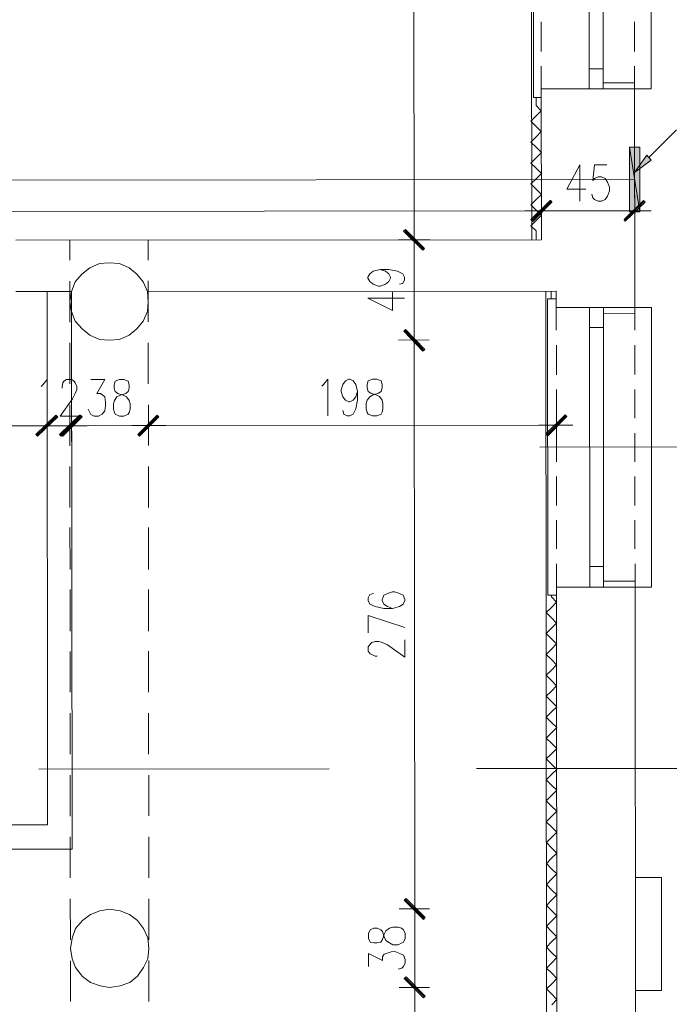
# Model space of a CAD drawing. Header units: inches. Extents: x -5850 to 5646, y 8947 to 13007.
# Tile 475 of 548: x -920 to -605, y 11386 to 11863. Entities that reach past the tile are written whole.
import ezdxf

# ---------------------------------------------------------------- set-up
doc = ezdxf.new("R2010")
doc.units = ezdxf.units.IN
doc.header["$MEASUREMENT"] = 0
for name, color, linetype in [('at_Entity', 7, 'Continuous'), ('at_Rect', 7, 'Continuous'), ('at_Solid', 7, 'Continuous')]:
    doc.layers.add(name, color=color, linetype=linetype)

msp = doc.modelspace()

# ---------------------------------------------------------------- hatches: boundary and pattern name
at = {"layer": 'at_Solid', "lineweight": 20}
for color, points in [(3, [(-619.06, 11801.4), (-624.13, 11801.39), (-619.04, 11770.14)]), (3, [(-624.13, 11801.39), (-619.04, 11770.14), (-624.11, 11770.14)]), (7, [(-613.57, 11795.07), (-621.59, 11789.15), (-615.68, 11797.6)]), (7, [(-662.55, 11775.59), (-670.99, 11765.45), (-671.83, 11766.29)]), (7, [(-671.83, 11766.29), (-670.99, 11765.45), (-662.12, 11775.59)]), (7, [(-661.71, 11774.75), (-662.55, 11775.59), (-670.99, 11765.45)]), (7, [(-670.99, 11765.45), (-662.12, 11775.59), (-661.71, 11774.75)]), (7, [(-617.35, 11775.63), (-626.21, 11765.49), (-626.64, 11766.33)]), (7, [(-616.51, 11774.79), (-617.35, 11775.63), (-626.21, 11765.49)]), (7, [(-732.65, 11761.59), (-733.5, 11760.74), (-723.36, 11752.3)]), (7, [(-723.36, 11752.3), (-733.5, 11760.74), (-732.65, 11761.59)]), (7, [(-733.5, 11760.74), (-723.36, 11752.3), (-724.2, 11751.46)]), (7, [(-724.2, 11751.46), (-723.36, 11752.3), (-733.5, 11760.74)]), (7, [(-723.31, 11703.31), (-733.46, 11712.17), (-732.61, 11713.02)]), (7, [(-732.61, 11712.59), (-733.46, 11712.17), (-723.31, 11703.31)]), (7, [(-733.46, 11712.17), (-723.31, 11703.31), (-724.15, 11702.46)]), (7, [(-724.15, 11702.88), (-723.31, 11703.31), (-733.46, 11712.17)]), (7, [(-901.96, 11671.47), (-910.82, 11661.32), (-911.66, 11662.17)]), (7, [(-901.96, 11671.47), (-910.82, 11661.32), (-911.66, 11662.17)]), (7, [(-901.11, 11670.62), (-901.96, 11671.47), (-910.82, 11661.32)]), (7, [(-901.11, 11670.62), (-901.96, 11671.47), (-910.82, 11661.32)]), (7, [(-900.26, 11662.18), (-899.42, 11661.33), (-890.55, 11671.48)]), (7, [(-899.42, 11661.33), (-890.55, 11671.48), (-890.13, 11670.63)]), (7, [(-899.42, 11662.18), (-898.57, 11661.34), (-890.13, 11671.48)]), (7, [(-898.57, 11661.34), (-890.13, 11671.48), (-889.29, 11670.63)]), (7, [(-852.96, 11671.51), (-861.4, 11661.37), (-862.25, 11662.21)]), (7, [(-862.25, 11662.21), (-861.4, 11661.37), (-852.96, 11671.51)]), (7, [(-852.11, 11670.67), (-852.96, 11671.51), (-861.4, 11661.37)]), (7, [(-861.4, 11661.37), (-852.96, 11671.51), (-852.11, 11670.67)]), (7, [(-655.28, 11671.69), (-663.71, 11661.55), (-664.56, 11662.39)]), (7, [(-654.43, 11670.84), (-655.28, 11671.69), (-663.71, 11661.55)]), (7, [(-732.36, 11437.19), (-733.21, 11436.34), (-723.07, 11427.9)]), (7, [(-723.07, 11427.9), (-733.21, 11436.34), (-732.36, 11437.19)]), (7, [(-733.21, 11436.34), (-723.07, 11427.9), (-723.91, 11427.06)]), (7, [(-723.91, 11427.06), (-723.07, 11427.9), (-733.21, 11436.34)]), (7, [(-732.33, 11399.17), (-733.18, 11398.33), (-723.03, 11389.89)]), (7, [(-723.03, 11389.89), (-733.18, 11398.33), (-732.33, 11399.17)]), (7, [(-733.18, 11398.33), (-723.03, 11389.89), (-723.87, 11389.04)]), (7, [(-723.87, 11389.04), (-723.03, 11389.89), (-733.18, 11398.33)])]:
    msp.add_hatch(color=color, dxfattribs=at).paths.add_polyline_path(points)

# ---------------------------------------------------------------- linework, layer by layer
at = {"layer": 'at_Entity', "color": 7, "lineweight": 20}
for p, q in [((-671.68, 12070.84), (-671.4, 11756.58)), ((-728.43, 11762.01), (-728.64, 11998.56)), ((-670.75, 11969.04), (-670.62, 11825.43)), ((-613.6, 11829.7), (-613.72, 11965.29)), ((-643.7, 11955.55), (-643.6, 11839.39)), ((-636.94, 11955.56), (-636.84, 11839.4)), ((-666.85, 11862.18), (-666.84, 11847.82)), ((-621.66, 11862.22), (-621.64, 11847.86)), ((-666.83, 11840.64), (-666.82, 11825.43)), ((-621.64, 11840.68), (-621.63, 11829.69)), ((-666.82, 11829.65), (-621.63, 11829.69)), ((-636.83, 11829.68), (-666.82, 11829.65)), ((-666.76, 11756.58), (-666.82, 11829.65)), ((-666.82, 11829.65), (-666.76, 11756.58)), ((-636.83, 11832.64), (-621.63, 11832.65)), ((-621.63, 11829.69), (-613.6, 11829.7)), ((-621.53, 11723.68), (-621.63, 11829.69)), ((-670.62, 11825.43), (-666.82, 11825.43)), ((-669.35, 11825.43), (-669.35, 11821.63)), ((-669.35, 11821.63), (-666.81, 11819.1)), ((-666.81, 11819.1), (-669.34, 11816.56)), ((-671.87, 11814.02), (-669.34, 11816.56)), ((-669.34, 11811.49), (-671.87, 11814.02)), ((-669.34, 11811.49), (-666.81, 11808.96)), ((-614.84, 11796.33), (-601.33, 11809.86)), ((-671.86, 11803.89), (-669.33, 11806.42)), ((-666.81, 11808.96), (-669.33, 11806.42)), ((-669.33, 11801.35), (-671.86, 11803.89)), ((-669.33, 11801.35), (-666.8, 11798.82)), ((-671.86, 11793.75), (-669.33, 11796.28)), ((-666.8, 11798.82), (-669.33, 11796.28)), ((-621.59, 11789.15), (-615.68, 11797.6)), ((-613.57, 11795.07), (-621.59, 11789.15)), ((-615.68, 11797.6), (-613.57, 11795.07)), ((-669.32, 11791.21), (-671.86, 11793.75)), ((-669.32, 11791.21), (-666.79, 11788.68)), ((-648.2, 11792.92), (-654.53, 11781.09)), ((-648.2, 11792.92), (-648.19, 11775.18)), ((-641.02, 11792.93), (-641.86, 11785.32)), ((-635.11, 11792.93), (-641.02, 11792.93)), ((-671.85, 11783.61), (-669.32, 11786.15)), ((-666.79, 11788.68), (-669.32, 11786.15)), ((-641.86, 11785.32), (-641.02, 11786.17)), ((-641.02, 11786.17), (-639.33, 11787.02)), ((-639.33, 11787.02), (-637.64, 11787.02)), ((-637.64, 11787.02), (-635.95, 11786.17)), ((-635.95, 11786.17), (-634.68, 11784.49)), ((-669.31, 11781.08), (-671.85, 11783.61)), ((-669.31, 11781.08), (-666.78, 11778.55)), ((-654.53, 11781.09), (-645.24, 11781.1)), ((-634.68, 11784.49), (-633.83, 11781.96)), ((-633.83, 11781.96), (-633.83, 11780.27)), ((-671.84, 11773.47), (-669.31, 11776.01)), ((-666.78, 11778.55), (-669.31, 11776.01)), ((-666.78, 11778.12), (-666.76, 11762.92)), ((-666.76, 11762.92), (-666.78, 11778.12)), ((-641.85, 11776.88), (-642.28, 11778.57)), ((-641.01, 11776.03), (-641.85, 11776.88)), ((-639.32, 11775.19), (-641.01, 11776.03)), ((-635.94, 11776.04), (-637.63, 11775.19)), ((-634.67, 11777.73), (-635.94, 11776.04)), ((-633.83, 11780.27), (-634.67, 11777.73)), ((-621.58, 11778.16), (-621.57, 11762.96)), ((-669.3, 11770.94), (-671.84, 11773.47)), ((-671.83, 11766.29), (-662.55, 11775.59)), ((-662.12, 11775.59), (-671.83, 11766.29)), ((-671.41, 11765.87), (-662.12, 11775.17)), ((-661.71, 11775.17), (-671.41, 11765.87)), ((-662.55, 11775.59), (-670.99, 11765.45)), ((-662.55, 11775.59), (-670.99, 11765.45)), ((-670.99, 11765.45), (-662.12, 11775.59)), ((-670.99, 11765.45), (-662.12, 11775.59)), ((-670.99, 11765.45), (-661.71, 11774.75)), ((-661.71, 11774.75), (-670.99, 11765.45)), ((-661.71, 11774.75), (-662.55, 11775.59)), ((-662.12, 11775.59), (-661.71, 11774.75)), ((-637.63, 11775.19), (-639.32, 11775.19)), ((-626.64, 11766.33), (-617.35, 11775.63)), ((-626.64, 11765.91), (-616.93, 11775.21)), ((-617.35, 11775.63), (-626.21, 11765.49)), ((-617.35, 11775.63), (-626.21, 11765.49)), ((-626.21, 11765.49), (-616.51, 11774.79)), ((-616.51, 11774.79), (-617.35, 11775.63)), ((-1209.55, 11770.03), (-672.26, 11770.51)), ((-674.8, 11770.51), (-658.32, 11770.52)), ((-658.32, 11770.52), (-674.8, 11770.51)), ((-670.99, 11765.45), (-671.83, 11766.29)), ((-671.83, 11766.29), (-670.99, 11765.45)), ((-669.3, 11770.94), (-666.77, 11768.41)), ((-666.77, 11768.41), (-669.3, 11765.87)), ((-660.85, 11770.52), (-627.49, 11770.55)), ((-630.02, 11770.55), (-613.54, 11770.56)), ((-626.21, 11765.49), (-626.64, 11766.33)), ((-732.65, 11761.59), (-733.5, 11760.74)), ((-733.5, 11760.74), (-732.65, 11761.59)), ((-723.36, 11752.3), (-732.65, 11761.59)), ((-732.65, 11761.59), (-723.36, 11752.3)), ((-728.42, 11748.5), (-728.44, 11764.97)), ((-728.44, 11764.97), (-728.42, 11748.5)), ((-671.83, 11763.34), (-669.3, 11765.87)), ((-669.29, 11760.8), (-671.83, 11763.34)), ((-733.5, 11760.74), (-723.36, 11752.3)), ((-733.5, 11760.74), (-723.36, 11752.3)), ((-724.2, 11751.46), (-733.5, 11760.74)), ((-723.36, 11752.3), (-733.5, 11760.74)), ((-733.5, 11760.74), (-724.2, 11751.46)), ((-723.36, 11752.3), (-733.5, 11760.74)), ((-723.78, 11751.89), (-733.08, 11761.17)), ((-733.08, 11761.17), (-723.78, 11751.89)), ((-669.29, 11760.8), (-669.29, 11756.58)), ((-921.46, 11756.35), (-666.76, 11756.58)), ((-895.27, 11746.66), (-895.27, 11756.38)), ((-857.25, 11746.7), (-857.26, 11756.41)), ((-736.03, 11756.52), (-721.25, 11756.53)), ((-720.82, 11756.53), (-736.03, 11756.52)), ((-723.36, 11752.3), (-724.2, 11751.46)), ((-724.2, 11751.46), (-723.36, 11752.3)), ((-728.39, 11713.44), (-728.42, 11751.03)), ((-885.55, 11742.87), (-889.35, 11739.91)), ((-880.9, 11744.99), (-885.55, 11742.87)), ((-876.25, 11745.41), (-880.9, 11744.99)), ((-871.19, 11744.99), (-876.25, 11745.41)), ((-866.54, 11742.89), (-871.19, 11744.99)), ((-862.73, 11739.93), (-866.54, 11742.89)), ((-889.35, 11739.91), (-892.72, 11736.1)), ((-859.77, 11736.13), (-862.73, 11739.93)), ((-750.8, 11738.34), (-749.96, 11740.03)), ((-750.8, 11737.92), (-750.8, 11738.34)), ((-749.95, 11736.23), (-750.8, 11737.92)), ((-749.96, 11740.03), (-748.27, 11741.3)), ((-748.27, 11741.3), (-744.89, 11742.15)), ((-744.89, 11742.15), (-742.35, 11741.31)), ((-744.89, 11742.15), (-740.66, 11742.15)), ((-742.35, 11741.31), (-740.66, 11740.04)), ((-740.66, 11742.15), (-736.44, 11741.31)), ((-740.66, 11740.04), (-739.82, 11738.35)), ((-739.82, 11737.93), (-740.66, 11736.24)), ((-739.82, 11738.35), (-739.82, 11737.93)), ((-736.44, 11741.31), (-733.91, 11740.05)), ((-733.91, 11740.05), (-733.06, 11738.36)), ((-733.06, 11738.36), (-733.06, 11737.09)), ((-895.24, 11716.67), (-895.26, 11736.53)), ((-892.72, 11736.1), (-894.41, 11731.46)), ((-857.66, 11731.49), (-859.77, 11736.13)), ((-857.22, 11716.7), (-857.24, 11736.56)), ((-748.26, 11734.97), (-749.95, 11736.23)), ((-745.72, 11734.12), (-748.26, 11734.97)), ((-744.88, 11734.12), (-745.72, 11734.12)), ((-742.34, 11734.97), (-744.88, 11734.12)), ((-740.66, 11736.24), (-742.34, 11734.97)), ((-733.9, 11735.4), (-735.59, 11734.98)), ((-733.06, 11737.09), (-733.9, 11735.4)), ((-921.44, 11731.43), (-894.41, 11731.46)), ((-894.41, 11731.46), (-895.25, 11726.39)), ((-857.66, 11731.49), (-659.55, 11731.67)), ((-857.23, 11726.42), (-857.66, 11731.49)), ((-750.79, 11728.21), (-733.05, 11728.22)), ((-750.79, 11728.21), (-738.96, 11722.3)), ((-738.96, 11722.3), (-738.97, 11731.17)), ((-664.28, 11349.39), (-664.62, 11731.66)), ((-662.08, 11727.86), (-662.09, 11731.66)), ((-659.55, 11723.64), (-659.55, 11731.67)), ((-895.25, 11726.39), (-894.4, 11721.74)), ((-857.65, 11721.77), (-857.23, 11726.42)), ((-659.55, 11727.86), (-663.77, 11727.86)), ((-663.77, 11727.86), (-663.64, 11584.24)), ((-659.55, 11727.86), (-659.54, 11712.66)), ((-659.55, 11723.64), (-621.53, 11723.68)), ((-636.73, 11723.66), (-659.55, 11723.64)), ((-613.5, 11723.68), (-621.53, 11723.68)), ((-621.53, 11723.68), (-621.52, 11712.69)), ((-613.38, 11588.09), (-613.5, 11723.68)), ((-894.4, 11721.74), (-892.71, 11717.09)), ((-859.76, 11717.12), (-857.65, 11721.77)), ((-636.73, 11720.7), (-621.53, 11720.72)), ((-892.71, 11717.09), (-889.33, 11713.3)), ((-862.71, 11713.32), (-859.76, 11717.12)), ((-728.38, 11699.5), (-728.39, 11715.97)), ((-728.39, 11715.97), (-728.38, 11699.5)), ((-643.48, 11713.94), (-643.38, 11598.2)), ((-636.73, 11713.94), (-636.62, 11598.21)), ((-889.33, 11713.3), (-885.52, 11710.34)), ((-885.52, 11710.34), (-880.87, 11708.24)), ((-871.15, 11708.25), (-866.51, 11710.36)), ((-866.51, 11710.36), (-862.71, 11713.32)), ((-733.46, 11712.17), (-732.61, 11713.02)), ((-732.61, 11712.59), (-733.46, 11712.17)), ((-733.46, 11712.17), (-723.31, 11703.31)), ((-733.46, 11712.17), (-723.31, 11703.31)), ((-724.15, 11702.46), (-733.46, 11712.17)), ((-723.31, 11703.31), (-733.46, 11712.17)), ((-733.46, 11712.17), (-724.15, 11702.88)), ((-723.31, 11703.31), (-733.46, 11712.17)), ((-723.74, 11702.89), (-733.03, 11712.59)), ((-733.03, 11712.59), (-723.74, 11702.89)), ((-732.61, 11713.02), (-723.31, 11703.31)), ((-723.31, 11703.31), (-732.61, 11712.59)), ((-895.21, 11686.68), (-895.23, 11706.54)), ((-880.87, 11708.24), (-876.22, 11707.82)), ((-876.22, 11707.82), (-871.15, 11708.25)), ((-857.2, 11686.72), (-857.22, 11706.57)), ((-735.99, 11707.94), (-721.2, 11707.96)), ((-721.2, 11707.96), (-735.99, 11707.94)), ((-659.53, 11705.47), (-659.52, 11691.11)), ((-621.52, 11705.51), (-621.5, 11691.15)), ((-728.14, 11437.62), (-728.38, 11702.04)), ((-723.31, 11703.31), (-724.15, 11702.46)), ((-724.15, 11702.88), (-723.31, 11703.31)), ((-909.15, 11685.4), (-908.31, 11686.25)), ((-908.31, 11686.25), (-906.19, 11688.78)), ((-906.19, 11688.78), (-906.18, 11671.04)), ((-899.01, 11685.41), (-898.59, 11687.1)), ((-899.01, 11684.57), (-899.01, 11685.41)), ((-898.59, 11687.1), (-898.17, 11687.95)), ((-898.17, 11687.95), (-896.9, 11688.79)), ((-896.9, 11688.79), (-894.37, 11688.79)), ((-894.37, 11688.79), (-893.1, 11687.95)), ((-893.1, 11687.95), (-892.68, 11687.1)), ((-892.68, 11687.1), (-891.83, 11685.41)), ((-891.83, 11685.41), (-891.83, 11683.73)), ((-885.08, 11688.8), (-878.32, 11688.81)), ((-878.32, 11688.81), (-882.11, 11682.04)), ((-873.25, 11687.97), (-873.67, 11686.28)), ((-873.67, 11686.28), (-873.67, 11684.59)), ((-871.14, 11688.81), (-873.25, 11687.97)), ((-869.03, 11688.81), (-871.14, 11688.81)), ((-866.91, 11687.97), (-869.03, 11688.81)), ((-866.49, 11686.28), (-866.91, 11687.97)), ((-866.49, 11684.6), (-866.49, 11686.28)), ((-773.14, 11685.52), (-772.3, 11686.37)), ((-772.3, 11686.37), (-770.19, 11688.9)), ((-770.19, 11688.9), (-770.17, 11671.16)), ((-763.84, 11683.84), (-763, 11686.38)), ((-763, 11686.38), (-761.74, 11688.07)), ((-761.74, 11688.07), (-760.05, 11688.91)), ((-760.05, 11688.91), (-759.62, 11688.91)), ((-759.62, 11688.91), (-757.93, 11688.07)), ((-757.93, 11688.07), (-756.67, 11686.38)), ((-756.67, 11686.38), (-755.82, 11683)), ((-750.75, 11688.08), (-751.17, 11686.39)), ((-751.17, 11686.39), (-751.17, 11684.7)), ((-748.64, 11688.92), (-750.75, 11688.08)), ((-746.53, 11688.92), (-748.64, 11688.92)), ((-744.42, 11688.08), (-746.53, 11688.92)), ((-743.99, 11686.39), (-744.42, 11688.08)), ((-743.99, 11684.7), (-743.99, 11686.39)), ((-892.68, 11682.03), (-893.94, 11679.5)), ((-891.83, 11683.73), (-892.68, 11682.03)), ((-882.11, 11682.04), (-880.43, 11682.05)), ((-880.43, 11682.05), (-879.16, 11681.2)), ((-879.16, 11681.2), (-878.31, 11680.36)), ((-878.31, 11680.36), (-877.88, 11677.83)), ((-873.67, 11684.59), (-873.24, 11682.9)), ((-873.66, 11678.67), (-872.4, 11680.36)), ((-873.24, 11682.9), (-871.98, 11682.05)), ((-872.4, 11680.36), (-870.71, 11681.21)), ((-871.98, 11682.05), (-869.44, 11681.21)), ((-870.71, 11681.21), (-868.17, 11682.06)), ((-869.44, 11681.21), (-867.75, 11680.37)), ((-868.17, 11682.06), (-866.91, 11682.91)), ((-867.75, 11680.37), (-866.48, 11678.68)), ((-866.91, 11682.91), (-866.49, 11684.6)), ((-763.84, 11683), (-763.84, 11683.84)), ((-763, 11680.46), (-763.84, 11683)), ((-761.73, 11678.77), (-763, 11680.46)), ((-756.66, 11680.47), (-757.93, 11678.78)), ((-755.82, 11683), (-756.66, 11680.47)), ((-755.82, 11683), (-755.81, 11678.78)), ((-751.17, 11684.7), (-750.75, 11683.01)), ((-751.17, 11678.78), (-749.9, 11680.47)), ((-750.75, 11683.01), (-749.48, 11682.16)), ((-749.9, 11680.47), (-748.21, 11681.32)), ((-749.48, 11682.16), (-746.95, 11681.32)), ((-748.21, 11681.32), (-745.68, 11682.17)), ((-746.95, 11681.32), (-745.26, 11680.48)), ((-745.68, 11682.17), (-744.41, 11683.01)), ((-745.26, 11680.48), (-743.98, 11678.79)), ((-744.41, 11683.01), (-743.99, 11684.7)), ((-659.51, 11683.93), (-659.5, 11670)), ((-621.5, 11683.97), (-621.48, 11670.03)), ((-893.94, 11679.5), (-899.84, 11671.05)), ((-895.19, 11656.69), (-895.2, 11676.55)), ((-877.88, 11676.14), (-878.3, 11673.6)), ((-877.88, 11677.83), (-877.88, 11676.14)), ((-874.09, 11676.98), (-873.66, 11678.67)), ((-874.08, 11674.45), (-874.09, 11676.98)), ((-866.48, 11678.68), (-866.06, 11676.99)), ((-866.06, 11676.99), (-866.05, 11674.46)), ((-857.17, 11656.73), (-857.19, 11676.58)), ((-760.04, 11677.93), (-761.73, 11678.77)), ((-759.61, 11677.93), (-760.04, 11677.93)), ((-757.93, 11678.78), (-759.61, 11677.93)), ((-755.81, 11678.78), (-756.66, 11674.56)), ((-751.59, 11677.09), (-751.17, 11678.78)), ((-751.59, 11674.56), (-751.59, 11677.09)), ((-743.98, 11678.79), (-743.56, 11677.1)), ((-743.56, 11677.1), (-743.56, 11674.57)), ((-911.66, 11662.17), (-901.96, 11671.47)), ((-911.66, 11662.17), (-901.96, 11671.47)), ((-911.24, 11661.75), (-901.53, 11671.05)), ((-911.24, 11661.75), (-901.53, 11671.05)), ((-901.96, 11671.47), (-910.82, 11661.32)), ((-901.96, 11671.47), (-910.82, 11661.32)), ((-901.96, 11671.47), (-910.82, 11661.32)), ((-901.96, 11671.47), (-910.82, 11661.32)), ((-906.18, 11674), (-906.17, 11658.79)), ((-906.18, 11674), (-906.17, 11658.79)), ((-901.11, 11670.62), (-901.96, 11671.47)), ((-901.11, 11670.62), (-901.96, 11671.47)), ((-890.55, 11671.48), (-900.26, 11662.18)), ((-890.13, 11671.06), (-899.84, 11661.76)), ((-899.84, 11671.05), (-891.4, 11671.06)), ((-899.42, 11661.33), (-890.55, 11671.48)), ((-899.42, 11661.33), (-890.55, 11671.48)), ((-890.13, 11671.48), (-899.42, 11662.18)), ((-889.71, 11671.06), (-898.99, 11661.76)), ((-898.57, 11661.34), (-890.13, 11671.48)), ((-898.57, 11661.34), (-890.13, 11671.48)), ((-895.19, 11658.8), (-895.2, 11674.01)), ((-894.35, 11658.8), (-894.36, 11674.01)), ((-890.55, 11671.48), (-890.13, 11670.63)), ((-890.13, 11671.48), (-889.29, 11670.63)), ((-885.49, 11672.75), (-886.33, 11674.44)), ((-885.06, 11671.9), (-885.49, 11672.75)), ((-883.37, 11671.06), (-885.06, 11671.9)), ((-881.26, 11671.06), (-883.37, 11671.06)), ((-879.57, 11671.91), (-881.26, 11671.06)), ((-878.3, 11673.6), (-879.57, 11671.91)), ((-873.66, 11672.76), (-874.08, 11674.45)), ((-873.23, 11671.91), (-873.66, 11672.76)), ((-871.12, 11671.07), (-873.23, 11671.91)), ((-869.01, 11671.08), (-871.12, 11671.07)), ((-866.9, 11671.92), (-869.01, 11671.08)), ((-866.48, 11672.77), (-866.9, 11671.92)), ((-866.05, 11674.46), (-866.48, 11672.77)), ((-862.25, 11662.21), (-852.96, 11671.51)), ((-852.96, 11671.51), (-862.25, 11662.21)), ((-861.82, 11661.79), (-852.53, 11671.09)), ((-852.53, 11671.09), (-861.82, 11661.79)), ((-852.96, 11671.51), (-861.4, 11661.37)), ((-852.96, 11671.51), (-861.4, 11661.37)), ((-861.4, 11661.37), (-852.96, 11671.51)), ((-861.4, 11661.37), (-852.96, 11671.51)), ((-857.19, 11674.04), (-857.17, 11658.84)), ((-857.17, 11658.84), (-857.19, 11674.04)), ((-852.11, 11670.67), (-852.96, 11671.51)), ((-852.96, 11671.51), (-852.11, 11670.67)), ((-762.56, 11672.01), (-762.99, 11673.7)), ((-760.87, 11671.17), (-762.56, 11672.01)), ((-759.61, 11671.17), (-760.87, 11671.17)), ((-757.92, 11672.02), (-759.61, 11671.17)), ((-756.66, 11674.56), (-757.92, 11672.02)), ((-751.16, 11672.87), (-751.59, 11674.56)), ((-750.74, 11672.02), (-751.16, 11672.87)), ((-748.63, 11671.18), (-750.74, 11672.02)), ((-746.51, 11671.19), (-748.63, 11671.18)), ((-744.4, 11672.03), (-746.51, 11671.19)), ((-743.98, 11672.88), (-744.4, 11672.03)), ((-743.56, 11674.57), (-743.98, 11672.88)), ((-664.56, 11662.39), (-655.28, 11671.69)), ((-664.14, 11661.97), (-654.85, 11671.27)), ((-655.28, 11671.69), (-663.71, 11661.55)), ((-655.28, 11671.69), (-663.71, 11661.55)), ((-663.71, 11661.55), (-654.43, 11670.84)), ((-659.5, 11674.22), (-659.49, 11659.01)), ((-654.43, 11670.84), (-655.28, 11671.69)), ((-1038.81, 11666.28), (-912.09, 11666.39)), ((-912.09, 11666.39), (-917.58, 11666.39)), ((-914.62, 11666.39), (-898.15, 11666.4)), ((-914.62, 11666.39), (-898.15, 11666.4)), ((-910.82, 11661.32), (-901.11, 11670.62)), ((-910.82, 11661.32), (-901.11, 11670.62)), ((-906.17, 11666.4), (-894.35, 11666.41)), ((-886.75, 11666.41), (-903.22, 11666.4)), ((-886.32, 11666.42), (-902.8, 11666.4)), ((-890.13, 11670.63), (-899.42, 11661.33)), ((-889.29, 11670.63), (-898.57, 11661.34)), ((-889.28, 11666.41), (-862.67, 11666.44)), ((-888.86, 11666.41), (-883.37, 11666.42)), ((-865.2, 11666.43), (-848.73, 11666.45)), ((-848.73, 11666.45), (-865.2, 11666.43)), ((-861.4, 11661.37), (-852.11, 11670.67)), ((-852.11, 11670.67), (-861.4, 11661.37)), ((-851.69, 11666.45), (-664.99, 11666.61)), ((-667.94, 11666.61), (-651.47, 11666.62)), ((-910.82, 11661.32), (-911.66, 11662.17)), ((-910.82, 11661.32), (-911.66, 11662.17)), ((-900.26, 11662.18), (-899.42, 11661.33)), ((-899.42, 11662.18), (-898.57, 11661.34)), ((-861.4, 11661.37), (-862.25, 11662.21)), ((-862.25, 11662.21), (-861.4, 11661.37)), ((-663.71, 11661.55), (-664.56, 11662.39)), ((-659.49, 11662.81), (-659.48, 11648.87)), ((-621.48, 11662.85), (-621.47, 11648.91)), ((-667.51, 11656.05), (-515.87, 11656.18)), ((-895.16, 11626.7), (-895.18, 11646.56)), ((-857.14, 11626.73), (-857.16, 11646.59)), ((-659.47, 11641.7), (-659.46, 11627.76)), ((-621.46, 11641.73), (-621.45, 11627.79)), ((-659.45, 11620.57), (-659.44, 11606.63)), ((-621.44, 11620.61), (-621.43, 11606.67)), ((-895.13, 11596.71), (-895.15, 11616.98)), ((-857.12, 11596.74), (-857.14, 11617.02)), ((-659.44, 11599.46), (-659.42, 11584.25)), ((-621.42, 11599.49), (-621.41, 11588.09)), ((-636.62, 11591.03), (-621.41, 11591.04)), ((-895.11, 11566.72), (-895.12, 11586.99)), ((-857.09, 11566.75), (-857.11, 11587.03)), ((-748.13, 11585.02), (-749.82, 11584.59)), ((-741.37, 11585.02), (-743.06, 11584.17)), ((-738.84, 11585.87), (-741.37, 11585.02)), ((-737.99, 11585.87), (-738.84, 11585.87)), ((-735.45, 11585.03), (-737.99, 11585.87)), ((-733.77, 11584.18), (-735.45, 11585.03)), ((-659.43, 11588.05), (-621.41, 11588.09)), ((-636.61, 11588.07), (-659.43, 11588.05)), ((-658.31, 10340.71), (-659.43, 11588.05)), ((-621.2, 11349.43), (-621.41, 11588.09)), ((-621.41, 11588.09), (-613.38, 11588.09)), ((-749.82, 11584.59), (-750.66, 11582.9)), ((-750.66, 11582.9), (-750.66, 11581.63)), ((-750.66, 11581.63), (-749.81, 11579.95)), ((-743.06, 11584.17), (-743.9, 11582.06)), ((-743.9, 11582.06), (-743.9, 11581.64)), ((-743.9, 11581.64), (-743.05, 11579.95)), ((-732.92, 11582.07), (-733.77, 11584.18)), ((-733.76, 11579.96), (-732.92, 11581.65)), ((-732.92, 11581.65), (-732.92, 11582.07)), ((-663.64, 11584.24), (-659.42, 11584.25)), ((-661.95, 11583.4), (-661.95, 11584.25)), ((-661.95, 11583.4), (-659.42, 11580.87)), ((-659.42, 11580.87), (-661.95, 11578.33)), ((-749.81, 11579.95), (-747.27, 11578.68)), ((-747.27, 11578.68), (-743.05, 11577.84)), ((-743.05, 11579.95), (-741.36, 11578.68)), ((-743.05, 11577.84), (-738.83, 11577.84)), ((-741.36, 11578.68), (-738.83, 11577.84)), ((-738.83, 11577.84), (-735.45, 11578.69)), ((-735.45, 11578.69), (-733.76, 11579.96)), ((-664.48, 11575.8), (-661.95, 11578.33)), ((-661.94, 11573.26), (-664.48, 11575.8)), ((-750.64, 11566), (-750.65, 11574.45)), ((-750.65, 11574.45), (-732.91, 11568.55)), ((-661.94, 11573.26), (-659.41, 11570.73)), ((-659.41, 11570.73), (-661.94, 11568.2)), ((-664.47, 11565.66), (-661.94, 11568.2)), ((-749.8, 11560.51), (-748.95, 11561.36)), ((-748.95, 11561.36), (-747.26, 11561.78)), ((-747.26, 11561.78), (-745.57, 11561.78)), ((-745.57, 11561.78), (-743.88, 11561.36)), ((-743.88, 11561.36), (-741.35, 11560.1)), ((-732.89, 11554.19), (-732.9, 11562.64)), ((-661.94, 11563.13), (-664.47, 11565.66)), ((-661.94, 11563.13), (-659.4, 11560.59)), ((-895.08, 11537.15), (-895.1, 11557)), ((-857.06, 11537.19), (-857.08, 11557.04)), ((-750.64, 11559.25), (-749.8, 11560.51)), ((-750.63, 11557.13), (-750.64, 11559.25)), ((-749.79, 11555.87), (-750.63, 11557.13)), ((-741.35, 11560.1), (-732.89, 11554.19)), ((-664.47, 11555.52), (-661.93, 11558.06)), ((-659.4, 11560.59), (-661.93, 11558.06)), ((-748.94, 11555.44), (-749.79, 11555.87)), ((-747.25, 11554.6), (-748.94, 11555.44)), ((-746.41, 11554.6), (-747.25, 11554.6)), ((-661.93, 11552.99), (-664.47, 11555.52)), ((-661.93, 11552.99), (-659.39, 11550.46)), ((-664.46, 11545.38), (-661.92, 11547.92)), ((-659.39, 11550.46), (-661.92, 11547.92)), ((-661.92, 11542.85), (-664.46, 11545.38)), ((-661.92, 11542.85), (-659.38, 11540.32)), ((-664.45, 11535.24), (-661.91, 11537.78)), ((-659.38, 11540.32), (-661.91, 11537.78)), ((-661.91, 11532.71), (-664.45, 11535.24)), ((-661.91, 11532.71), (-659.37, 11530.18)), ((-664.44, 11525.11), (-661.9, 11527.65)), ((-659.37, 11530.18), (-661.9, 11527.65)), ((-895.05, 11507.16), (-895.07, 11527.01)), ((-857.04, 11507.2), (-857.06, 11527.05)), ((-661.9, 11522.58), (-664.44, 11525.11)), ((-661.9, 11522.58), (-659.37, 11520.04)), ((-659.37, 11520.04), (-661.89, 11517.51)), ((-664.43, 11514.97), (-661.89, 11517.51)), ((-661.89, 11512.44), (-664.43, 11514.97)), ((-661.89, 11512.44), (-659.36, 11509.9)), ((-659.36, 11509.9), (-661.89, 11507.37)), ((-664.42, 11504.83), (-661.89, 11507.37)), ((-661.88, 11502.3), (-664.42, 11504.83)), ((-769.59, 11500.09), (-910.25, 11499.97)), ((-557.55, 11500.28), (-698.21, 11500.15)), ((-661.88, 11502.3), (-659.35, 11499.77)), ((-659.35, 11499.77), (-661.88, 11497.23)), ((-895.03, 11477.17), (-895.04, 11497.02)), ((-857.01, 11477.21), (-857.03, 11497.06)), ((-664.41, 11494.69), (-661.88, 11497.23)), ((-661.87, 11492.16), (-664.41, 11494.69)), ((-661.87, 11492.16), (-659.34, 11489.63)), ((-659.34, 11489.63), (-661.87, 11487.09)), ((-664.4, 11484.55), (-661.87, 11487.09)), ((-661.86, 11482.02), (-664.4, 11484.55)), ((-661.86, 11482.02), (-659.33, 11479.49)), ((-664.39, 11474.42), (-661.86, 11476.96)), ((-659.33, 11479.49), (-661.86, 11476.96)), ((-661.85, 11471.89), (-664.39, 11474.42)), ((-661.85, 11471.89), (-659.32, 11469.36)), ((-895, 11447.18), (-895.02, 11467.03)), ((-856.98, 11447.22), (-857, 11467.07)), ((-664.38, 11464.28), (-661.85, 11466.82)), ((-659.32, 11469.36), (-661.85, 11466.82)), ((-661.84, 11461.75), (-664.38, 11464.28)), ((-661.84, 11461.75), (-659.31, 11459.22)), ((-664.38, 11454.15), (-661.84, 11456.68)), ((-659.31, 11459.22), (-661.84, 11456.68)), ((-661.84, 11451.61), (-664.38, 11454.15)), ((-661.84, 11451.61), (-659.3, 11449.08)), ((-664.37, 11444.01), (-661.83, 11446.54)), ((-659.3, 11449.08), (-661.83, 11446.54)), ((-621.29, 11447.43), (-608.61, 11447.44)), ((-608.61, 11447.44), (-608.56, 11392.53)), ((-661.83, 11441.47), (-664.37, 11444.01)), ((-894.97, 11417.19), (-894.99, 11437.04)), ((-856.96, 11417.23), (-856.98, 11437.08)), ((-732.36, 11437.19), (-733.21, 11436.34)), ((-733.21, 11436.34), (-732.36, 11437.19)), ((-723.07, 11427.9), (-732.36, 11437.19)), ((-732.36, 11437.19), (-723.07, 11427.9)), ((-728.13, 11423.68), (-728.15, 11440.57)), ((-728.15, 11440.57), (-728.13, 11423.68)), ((-661.83, 11441.47), (-659.29, 11438.94)), ((-659.29, 11438.94), (-661.82, 11436.4)), ((-735.74, 11432.12), (-720.96, 11432.13)), ((-720.96, 11432.13), (-735.74, 11432.12)), ((-733.21, 11436.34), (-723.07, 11427.9)), ((-733.21, 11436.34), (-723.07, 11427.9)), ((-723.91, 11427.06), (-733.21, 11436.34)), ((-723.07, 11427.9), (-733.21, 11436.34)), ((-733.21, 11436.34), (-723.91, 11427.06)), ((-723.07, 11427.9), (-733.21, 11436.34)), ((-723.49, 11427.48), (-732.79, 11436.76)), ((-732.79, 11436.76), (-723.49, 11427.48)), ((-664.36, 11433.87), (-661.82, 11436.4)), ((-661.82, 11431.34), (-664.36, 11433.87)), ((-885.27, 11429.45), (-889.07, 11426.49)), ((-880.62, 11431.14), (-885.27, 11429.45)), ((-875.98, 11431.99), (-880.62, 11431.14)), ((-870.91, 11431.15), (-875.98, 11431.99)), ((-866.26, 11429.46), (-870.91, 11431.15)), ((-862.45, 11426.51), (-866.26, 11429.46)), ((-723.07, 11427.9), (-723.91, 11427.06)), ((-723.91, 11427.06), (-723.07, 11427.9)), ((-661.82, 11431.34), (-659.28, 11428.81)), ((-659.28, 11428.81), (-661.81, 11426.27)), ((-892.45, 11422.68), (-894.13, 11418.03)), ((-889.07, 11426.49), (-892.45, 11422.68)), ((-859.49, 11422.71), (-862.45, 11426.51)), ((-857.38, 11418.07), (-859.49, 11422.71)), ((-747.98, 11422.81), (-749.67, 11421.97)), ((-746.29, 11422.81), (-747.98, 11422.81)), ((-744.6, 11421.97), (-746.29, 11422.81)), ((-742.06, 11421.55), (-740.38, 11422.82)), ((-740.38, 11422.82), (-738.69, 11423.24)), ((-738.69, 11423.24), (-736.16, 11423.24)), ((-736.16, 11423.24), (-734.47, 11422.82)), ((-734.47, 11422.82), (-733.62, 11421.98)), ((-728.11, 11399.6), (-728.13, 11426.63)), ((-664.35, 11423.73), (-661.81, 11426.27)), ((-661.81, 11421.2), (-664.35, 11423.73)), ((-894.13, 11418.03), (-894.97, 11412.96)), ((-856.95, 11413), (-857.38, 11418.07)), ((-749.67, 11421.97), (-750.51, 11420.28)), ((-750.51, 11420.28), (-750.51, 11417.74)), ((-750.51, 11417.74), (-749.67, 11416.05)), ((-743.75, 11421.12), (-744.6, 11421.97)), ((-742.91, 11418.59), (-743.75, 11421.12)), ((-743.75, 11417.33), (-742.91, 11419.86)), ((-742.91, 11419.86), (-742.06, 11421.55)), ((-742.06, 11416.9), (-742.91, 11418.59)), ((-733.62, 11421.98), (-732.77, 11420.29)), ((-732.77, 11417.75), (-733.62, 11416.06)), ((-732.77, 11420.29), (-732.77, 11417.75)), ((-661.81, 11421.2), (-659.27, 11418.67)), ((-659.27, 11418.67), (-661.8, 11416.13)), ((-894.97, 11412.96), (-894.12, 11407.9)), ((-857.37, 11407.93), (-856.95, 11413)), ((-749.67, 11416.05), (-747.98, 11415.63)), ((-747.98, 11415.63), (-746.29, 11415.63)), ((-746.29, 11415.63), (-744.6, 11416.05)), ((-744.6, 11416.05), (-743.75, 11417.33)), ((-740.37, 11415.64), (-742.06, 11416.9)), ((-738.68, 11414.79), (-740.37, 11415.64)), ((-736.15, 11414.8), (-738.68, 11414.79)), ((-734.46, 11415.65), (-736.15, 11414.8)), ((-733.62, 11416.06), (-734.46, 11415.65)), ((-664.34, 11413.59), (-661.8, 11416.13)), ((-661.8, 11411.06), (-664.34, 11413.59)), ((-750.5, 11404.23), (-750.5, 11410.56)), ((-750.5, 11410.56), (-743.74, 11407.19)), ((-743.74, 11408.88), (-742.9, 11410.14)), ((-743.74, 11407.19), (-743.74, 11408.88)), ((-742.9, 11410.14), (-742.05, 11410.57)), ((-742.05, 11410.57), (-739.52, 11411.41)), ((-739.52, 11411.41), (-737.83, 11411.42)), ((-737.83, 11411.42), (-735.3, 11410.58)), ((-735.3, 11410.58), (-733.61, 11409.73)), ((-733.61, 11409.73), (-732.76, 11407.62)), ((-661.8, 11411.06), (-659.27, 11408.53)), ((-659.27, 11408.53), (-661.79, 11405.99)), ((-894.95, 11387.2), (-894.96, 11407.05)), ((-894.12, 11407.9), (-892.43, 11403.68)), ((-892.43, 11403.68), (-889.05, 11399.45)), ((-862.43, 11399.48), (-859.48, 11403.71)), ((-859.48, 11403.71), (-857.37, 11407.93)), ((-856.93, 11387.24), (-856.95, 11407.09)), ((-733.61, 11404.24), (-734.45, 11403.39)), ((-732.76, 11405.93), (-733.61, 11404.24)), ((-732.76, 11407.62), (-732.76, 11405.93)), ((-664.33, 11403.46), (-661.79, 11405.99)), ((-661.79, 11400.92), (-664.33, 11403.46)), ((-889.05, 11399.45), (-885.24, 11396.5)), ((-866.23, 11396.52), (-862.43, 11399.48)), ((-734.45, 11403.39), (-736.14, 11402.97)), ((-732.33, 11399.17), (-733.18, 11398.33)), ((-733.18, 11398.33), (-732.33, 11399.17)), ((-723.46, 11389.46), (-732.75, 11398.75)), ((-732.75, 11398.75), (-723.46, 11389.46)), ((-723.03, 11389.89), (-732.33, 11399.17)), ((-732.33, 11399.17), (-723.03, 11389.89)), ((-728.1, 11386.08), (-728.11, 11402.56)), ((-728.11, 11402.56), (-728.1, 11386.08)), ((-661.79, 11400.92), (-659.26, 11398.39)), ((-885.24, 11396.5), (-880.59, 11394.82)), ((-880.59, 11394.82), (-875.94, 11393.98)), ((-875.94, 11393.98), (-870.87, 11394.82)), ((-870.87, 11394.82), (-866.23, 11396.52)), ((-735.71, 11394.1), (-720.92, 11394.12)), ((-720.92, 11394.12), (-735.71, 11394.1)), ((-733.18, 11398.33), (-723.03, 11389.89)), ((-733.18, 11398.33), (-723.03, 11389.89)), ((-723.87, 11389.04), (-733.18, 11398.33)), ((-723.03, 11389.89), (-733.18, 11398.33)), ((-733.18, 11398.33), (-723.87, 11389.04)), ((-723.03, 11389.89), (-733.18, 11398.33)), ((-664.32, 11393.32), (-661.79, 11395.85)), ((-659.26, 11398.39), (-661.79, 11395.85)), ((-723.03, 11389.89), (-723.87, 11389.04)), ((-723.87, 11389.04), (-723.03, 11389.89)), ((-661.78, 11390.78), (-664.32, 11393.32)), ((-661.78, 11390.78), (-659.25, 11388.25)), ((-608.56, 11392.53), (-621.24, 11392.52)), ((-727.87, 11134.76), (-728.1, 11388.62)), ((-659.25, 11388.25), (-661.78, 11385.71))]:
    msp.add_line(p, q, dxfattribs=at)
at = {"layer": 'at_Entity', "color": 3, "lineweight": 20}
for p, q in [((-619.06, 11801.4), (-624.13, 11801.39)), ((-624.13, 11801.39), (-619.04, 11770.14)), ((-624.13, 11801.39), (-619.04, 11770.14)), ((-624.11, 11770.14), (-624.13, 11801.39)), ((-619.04, 11770.14), (-619.06, 11801.4)), ((-1236.18, 11785.22), (-621.59, 11785.76)), ((-619.04, 11770.14), (-624.11, 11770.14))]:
    msp.add_line(p, q, dxfattribs=at)
at = {"layer": 'at_Entity', "color": 114, "lineweight": 20, "true_color": 0x009549}
for p, q in [((-906, 11472.93), (-906.23, 11731.45)), ((-894.17, 11461.12), (-894.41, 11731.46)), ((-1194.08, 11472.68), (-906, 11472.93)), ((-1194.07, 11460.85), (-894.17, 11461.12))]:
    msp.add_line(p, q, dxfattribs=at)
at = {"layer": 'at_Rect', "color": 7, "lineweight": 20}
for p, q in [((-643.6, 11839.39), (-636.84, 11839.4)), ((-643.6, 11839.39), (-643.59, 11829.68)), ((-636.83, 11829.68), (-636.84, 11839.4)), ((-636.83, 11829.68), (-643.59, 11829.68)), ((-643.49, 11723.65), (-636.73, 11723.66)), ((-643.49, 11723.65), (-643.48, 11713.94)), ((-636.73, 11713.94), (-636.73, 11723.66)), ((-636.73, 11713.94), (-643.48, 11713.94)), ((-643.38, 11598.2), (-636.62, 11598.21)), ((-643.38, 11598.2), (-643.37, 11588.07)), ((-636.61, 11588.07), (-636.62, 11598.21)), ((-636.61, 11588.07), (-643.37, 11588.07))]:
    msp.add_line(p, q, dxfattribs=at)

doc.saveas('drawing.dxf')
